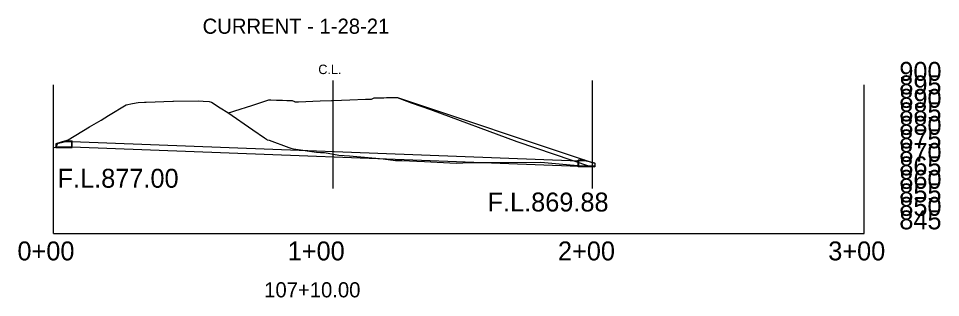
# Model space of a CAD drawing. Extents: x 1098669 to 1198896, y 698679 to 704410.
# Drawn here: x 1112218.2 to 1112559.4, y 702157.6 to 702260.9 of the extents above; entities that cross this region are included whole.
import ezdxf

# ---------------------------------------------------------------- set-up
doc = ezdxf.new("R2010")
doc.units = 0
for name, color, linetype in [('R_Axis', 7, 'Continuous'), ('R_Axis Annot', 7, 'Continuous'), ('R_Fin Surface', 7, 'Continuous'), ('R_No Plot', 7, 'Continuous'), ('R_Proposed Const Limits', 7, 'Continuous'), ('R_Water', 7, 'Continuous')]:
    doc.layers.add(name, color=color, linetype=linetype)

# ---------------------------------------------------------------- blocks, each defined once
blk = doc.blocks.new('FES 24 X-SECTION')
at = {"layer": 'R_Water'}
for p, q in [((-2.292, 2.25), (-5.917, 1.125)), ((-5.917, 1.125), (-2.292, 2)), ((-5.917, 1.125), (-5.917, -0.25)), ((-5.917, 0), (0.208, 0)), ((-2.292, 2.25), (0.208, 2.25)), ((-2.292, 2), (0.208, 2)), ((0, 0), (0, 2)), ((0.208, -0.25), (0.208, 2.25)), ((-5.917, -0.25), (0.208, -0.25))]:
    blk.add_line(p, q, dxfattribs=at)

msp = doc.modelspace()

# ---------------------------------------------------------------- linework, layer by layer
at = {"layer": 'R_Axis'}
for p, q in [((1112231.11, 702181.32), (1112231.11, 702236.32)), ((1112531.11, 702181.32), (1112531.11, 702236.32)), ((1112231.11, 702181.32), (1112531.11, 702181.32))]:
    msp.add_line(p, q, dxfattribs=at)
at = {"layer": 'R_Fin Surface'}
msp.add_lwpolyline([(1112295.92, 702225.9), (1112297.14, 702226.29), (1112298.24, 702226.65), (1112304.52, 702228.68), (1112310.85, 702230.74), (1112311.51, 702230.72), (1112313.61, 702230.67), (1112315.02, 702230.63), (1112315.92, 702230.61), (1112317.49, 702230.57), (1112318.95, 702230.54), (1112319.31, 702230.54), (1112319.46, 702230.54), (1112320.29, 702230.14), (1112320.47, 702230.05), (1112321.75, 702230.09), (1112329.79, 702230.38), (1112333.95, 702230.52), (1112334.63, 702230.55), (1112340.84, 702230.77), (1112346.62, 702230.97), (1112346.87, 702230.98), (1112348.59, 702231.04), (1112348.72, 702231.05), (1112348.78, 702231.05), (1112349.75, 702231.51), (1112349.79, 702231.53), (1112350.27, 702231.52), (1112350.3, 702231.52), (1112352.88, 702231.56), (1112353.33, 702231.57), (1112354.31, 702231.59), (1112358.37, 702231.65), (1112429.33, 702207.97), (1112431.36, 702207.29)], dxfattribs=at)
at = {"layer": 'R_No Plot'}
for points in [[(1112231.11, 702213.25), (1112231.69, 702213.18), (1112231.85, 702213.2), (1112232.08, 702213.33), (1112232.9, 702214.89), (1112235.18, 702215.46), (1112236.56, 702216.01), (1112244.51, 702220.72), (1112248.83, 702223.3), (1112251.5, 702224.93), (1112257.97, 702228.9), (1112260.38, 702229.37), (1112262.51, 702229.78), (1112264.84, 702229.93), (1112264.96, 702229.94), (1112265.42, 702229.95), (1112275.31, 702230.33), (1112275.54, 702230.34), (1112284.69, 702230.41), (1112284.73, 702230.4), (1112286.53, 702230.31), (1112288.7, 702230.19), (1112288.74, 702230.18), (1112289.56, 702229.94), (1112292.83, 702227.77), (1112295.7, 702226.05), (1112304.95, 702219.69), (1112309.21, 702216.72), (1112309.98, 702216.22), (1112310.23, 702215.94), (1112310.94, 702215.86), (1112318.23, 702213.17), (1112318.98, 702212.92), (1112319.99, 702212.69), (1112328.5, 702211.34), (1112329.9, 702211.28), (1112331.42, 702211.22), (1112336.66, 702210.25), (1112340.61, 702210.01), (1112353.11, 702208.91), (1112357.74, 702208.37), (1112360.07, 702208.33), (1112368.45, 702207.92), (1112380.15, 702207.33), (1112382.59, 702207.43), (1112387.19, 702207.53), (1112398.03, 702207.6), (1112411.4, 702207.66), (1112422.33, 702206.7), (1112431.36, 702206.01)], [(1112357.45, 702231.61), (1112357.78, 702231.61), (1112358.36, 702231.65), (1112363.43, 702229.7), (1112370.66, 702227.14), (1112402.62, 702215.39), (1112429.88, 702206.11)]]:
    msp.add_lwpolyline(points, dxfattribs=at)
at = {"layer": 'R_Proposed Const Limits'}
for p, q in [((1112334.63, 702197.93), (1112334.63, 702237.93)), ((1112430.63, 702197.93), (1112430.63, 702237.93))]:
    msp.add_line(p, q, dxfattribs=at)
at = {"layer": 'R_Water'}
for points in [[(1112237.9, 702213.32), (1112425.49, 702206.2)], [(1112237.98, 702215.32), (1112425.57, 702208.2)]]:
    msp.add_lwpolyline(points, dxfattribs=at)

# ---------------------------------------------------------------- block references
msp.add_blockref('FES 24 X-SECTION', (1112237.9, 702213.32), dxfattribs=at)
at = {"layer": 'R_Water', "yscale": -1, "rotation": 180}
msp.add_blockref('FES 24 X-SECTION', (1112425.49, 702206.2), dxfattribs=at)

# ---------------------------------------------------------------- texts
at = {"layer": 'R_Axis Annot'}
for s, height, p in [('CURRENT - 1-28-21', 5.6, (1112286.32, 702255.24)), ('900', 7, (1112544.11, 702237.82)), ('900', 7, (1112544.11, 702237.82)), ('895', 7, (1112544.11, 702232.82)), ('890', 7, (1112544.11, 702227.82)), ('885', 7, (1112544.11, 702222.82)), ('880', 7, (1112544.11, 702217.82)), ('875', 7, (1112544.11, 702212.82)), ('870', 7, (1112544.11, 702207.82)), ('865', 7, (1112544.11, 702202.82)), ('F.L.877.00', 7, (1112232.67, 702198.23)), ('860', 7, (1112544.11, 702197.82)), ('855', 7, (1112544.11, 702192.82)), ('F.L.869.88', 7, (1112391.76, 702189.43)), ('850', 7, (1112544.11, 702187.82)), ('845', 7, (1112544.11, 702182.82)), ('0+00', 7, (1112217.81, 702171.32)), ('1+00', 7, (1112317.81, 702171.32)), ('2+00', 7, (1112417.81, 702171.32)), ('3+00', 7, (1112517.81, 702171.32)), ('107+10.00', 5.6, (1112309.1, 702157.63))]:
    msp.add_text(s, height=height, dxfattribs=at).set_placement(p)
at = {"layer": 'R_Proposed Const Limits'}
msp.add_text('C.L.', height=3.5, dxfattribs=at).set_placement((1112329.12, 702240.31))

doc.saveas('drawing.dxf')
